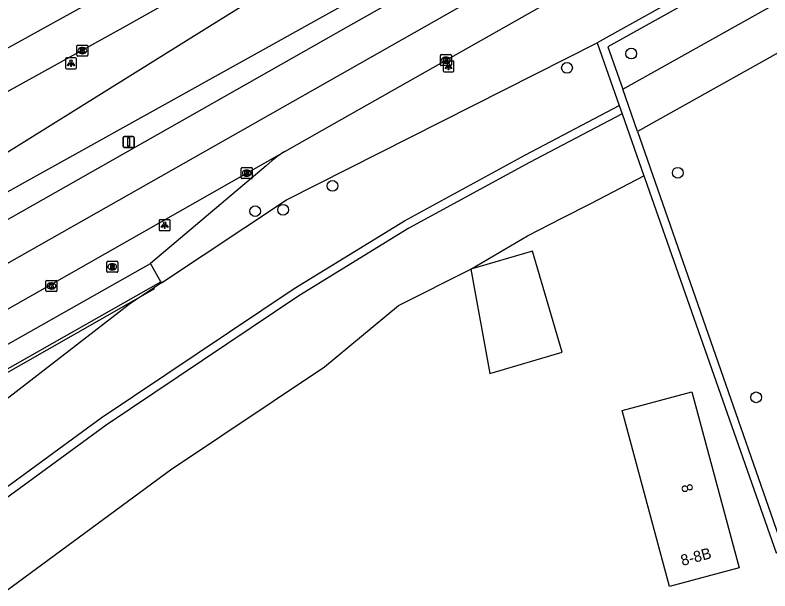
# Model space of a CAD drawing. Extents: x 162880 to 165536, y 384011 to 385179.
# Drawn here: x 163777.7 to 163846.4, y 384698.6 to 384751 of the extents above; entities that cross this region are included whole.
import ezdxf

# ---------------------------------------------------------------- set-up
doc = ezdxf.new("R2010")
doc.units = 0
for name, color, linetype in [('IMGEO_Berm_groen', 7, 'Continuous'), ('IMGEO_Boom', 7, 'Continuous'), ('IMGEO_Gemengd_bos', 7, 'Continuous'), ('IMGEO_Groenvoorziening', 7, 'Continuous'), ('IMGEO_Kolk', 7, 'Continuous'), ('IMGEO_Lichtpunt', 7, 'Continuous'), ('IMGEO_Lijnafwatering', 7, 'Continuous'), ('IMGEO_Loofbos', 7, 'Continuous'), ('IMGEO_Muur', 7, 'Continuous'), ('IMGEO_OVBaan_gesloten', 7, 'Continuous'), ('IMGEO_Pand', 7, 'Continuous'), ('IMGEO_Pand_nummerreeks', 7, 'Continuous'), ('IMGEO_Rijbaan_regionaal_gesloten', 7, 'Continuous'), ('IMGEO_Rioolput', 7, 'Continuous'), ('IMGEO_Verkeersbordpaal', 7, 'Continuous'), ('IMGEO_Voetpad_open', 7, 'Continuous')]:
    doc.layers.add(name, color=color, linetype=linetype)

msp = doc.modelspace()

# ---------------------------------------------------------------- linework, layer by layer
at = {"layer": 'IMGEO_Berm_groen'}
for points in [[(163756.981, 384726.11), (163795.353, 384750), (163807.432, 384757.521), (163823.359, 384769.464), (163825.98, 384771.103), (163849.059, 384785.532), (163897.729, 384811.186), (163900.261, 384806.348), (163829.142, 384766.627), (163814.856, 384755.99), (163757.654, 384724.212)], [(163790.986, 384726.641), (163802.36, 384734.21), (163830.64, 384748.494)], [(163790.92, 384726.745), (163790.986, 384726.641)]]:
    msp.add_lwpolyline(points, dxfattribs=at)
at = {"layer": 'IMGEO_Boom'}
for centre in [(163833.737, 384747.5), (163827.889, 384746.203), (163837.968, 384736.662), (163806.55, 384735.471), (163799.507, 384733.168), (163802.048, 384733.296), (163845.105, 384716.238)]:
    msp.add_circle(centre, 0.489, dxfattribs=at)
at = {"layer": 'IMGEO_Gemengd_bos'}
msp.add_lwpolyline([(163851.439, 384750), (163834.303, 384740.418)], dxfattribs=at)
at = {"layer": 'IMGEO_Groenvoorziening'}
for points in [[(163766.13, 384699.841), (163772.533, 384704.911), (163785.494, 384714.369), (163803.05, 384726.15), (163813.106, 384732.304), (163824.111, 384738.309), (163832.639, 384742.79)], [(163832.907, 384742.027), (163824.488, 384737.604), (163813.506, 384731.611), (163803.484, 384725.477), (163785.952, 384713.713), (163773.017, 384704.274), (163766.627, 384699.214)], [(163819.131, 384727.898), (163824.284, 384730.937), (163827.484, 384732.555), (163830.048, 384733.882), (163834.89, 384736.375)], [(163776.848, 384698.637), (163791.792, 384709.653), (163805.805, 384718.999), (163812.547, 384724.596), (163819.131, 384727.898)], [(163790.986, 384726.641), (163788.066, 384724.698), (163777.081, 384716.217), (163771.572, 384712.165), (163762.832, 384705.444), (163758.943, 384701.241)]]:
    msp.add_lwpolyline(points, dxfattribs=at)
at = {"layer": 'IMGEO_Kolk'}
for p, q in [((163783.286, 384747.344), (163783.286, 384748.196)), ((163783.361, 384748.27), (163784.213, 384748.27)), ((163783.774, 384748.05), (163783.799, 384748.05)), ((163784.287, 384748.196), (163784.287, 384747.344)), ((163784.213, 384747.27), (163783.361, 384747.27)), ((163783.797, 384747.49), (163783.772, 384747.49)), ((163816.365, 384746.479), (163816.365, 384747.331)), ((163816.44, 384747.405), (163817.292, 384747.405)), ((163817.366, 384747.331), (163817.366, 384746.479)), ((163816.876, 384746.625), (163816.851, 384746.625)), ((163816.853, 384747.185), (163816.878, 384747.185)), ((163817.292, 384746.405), (163816.44, 384746.405)), ((163798.244, 384736.204), (163798.244, 384737.056)), ((163798.319, 384737.13), (163799.171, 384737.13)), ((163799.245, 384737.056), (163799.245, 384736.204)), ((163798.755, 384736.35), (163798.73, 384736.35)), ((163798.732, 384736.91), (163798.757, 384736.91)), ((163799.171, 384736.13), (163798.319, 384736.13)), ((163780.47, 384725.939), (163780.47, 384726.791)), ((163780.545, 384726.865), (163781.397, 384726.865)), ((163780.958, 384726.645), (163780.983, 384726.645)), ((163781.471, 384726.791), (163781.471, 384725.939)), ((163780.981, 384726.085), (163780.956, 384726.085)), ((163781.397, 384725.865), (163780.545, 384725.865))]:
    msp.add_line(p, q, dxfattribs=at)
for points in [[(163783.286, 384747.344), (163783.286, 384748.196)], [(163783.361, 384748.27), (163784.213, 384748.27)], [(163783.607, 384747.97), (163783.73, 384747.97), (163783.73, 384747.819), (163783.86, 384747.97), (163784.024, 384747.97), (163783.878, 384747.819), (163784.031, 384747.57), (163783.879, 384747.57), (163783.794, 384747.734), (163783.73, 384747.667), (163783.73, 384747.57), (163783.607, 384747.57), (163783.607, 384747.97)], [(163784.287, 384748.196), (163784.287, 384747.344)], [(163784.213, 384747.27), (163783.361, 384747.27)], [(163816.365, 384746.479), (163816.365, 384747.331)], [(163816.44, 384747.405), (163817.292, 384747.405)], [(163817.366, 384747.331), (163817.366, 384746.479)], [(163816.686, 384747.105), (163816.809, 384747.105), (163816.809, 384746.954), (163816.939, 384747.105), (163817.103, 384747.105), (163816.957, 384746.954), (163817.11, 384746.705), (163816.958, 384746.705), (163816.873, 384746.869), (163816.809, 384746.802), (163816.809, 384746.705), (163816.686, 384746.705), (163816.686, 384747.105)], [(163817.292, 384746.405), (163816.44, 384746.405)], [(163798.244, 384736.204), (163798.244, 384737.056)], [(163798.319, 384737.13), (163799.171, 384737.13)], [(163799.245, 384737.056), (163799.245, 384736.204)], [(163798.565, 384736.83), (163798.688, 384736.83), (163798.688, 384736.679), (163798.818, 384736.83), (163798.982, 384736.83), (163798.836, 384736.679), (163798.989, 384736.43), (163798.837, 384736.43), (163798.752, 384736.594), (163798.688, 384736.527), (163798.688, 384736.43), (163798.565, 384736.43), (163798.565, 384736.83)], [(163799.171, 384736.13), (163798.319, 384736.13)], [(163780.47, 384725.939), (163780.47, 384726.791)], [(163780.545, 384726.865), (163781.397, 384726.865)], [(163781.471, 384726.791), (163781.471, 384725.939)], [(163780.791, 384726.565), (163780.914, 384726.565), (163780.914, 384726.414), (163781.044, 384726.565), (163781.208, 384726.565), (163781.062, 384726.414), (163781.215, 384726.165), (163781.063, 384726.165), (163780.978, 384726.329), (163780.914, 384726.262), (163780.914, 384726.165), (163780.791, 384726.165), (163780.791, 384726.565)], [(163781.397, 384725.865), (163780.545, 384725.865)]]:
    msp.add_lwpolyline(points, dxfattribs=at)
for centre, start, end in [((163783.363, 384748.194), 91.55205, 178.44795), ((163783.363, 384748.194), 91.55205, 178.44795), ((163784.211, 384748.194), 1.55205, 88.44795), ((163784.211, 384748.194), 1.55205, 88.44795), ((163783.363, 384747.346), 181.55205, 268.44795), ((163783.363, 384747.346), 181.55205, 268.44795), ((163784.211, 384747.346), 271.55205, 358.44795), ((163784.211, 384747.346), 271.55205, 358.44795), ((163816.442, 384747.329), 91.55205, 178.44795), ((163816.442, 384747.329), 91.55205, 178.44795), ((163817.29, 384747.329), 1.55205, 88.44795), ((163817.29, 384747.329), 1.55205, 88.44795), ((163816.442, 384746.481), 181.55205, 268.44795), ((163816.442, 384746.481), 181.55205, 268.44795), ((163817.29, 384746.481), 271.55205, 358.44795), ((163817.29, 384746.481), 271.55205, 358.44795), ((163798.321, 384737.054), 91.55205, 178.44795), ((163798.321, 384737.054), 91.55205, 178.44795), ((163799.169, 384737.054), 1.55205, 88.44795), ((163799.169, 384737.054), 1.55205, 88.44795), ((163798.321, 384736.206), 181.55205, 268.44795), ((163798.321, 384736.206), 181.55205, 268.44795), ((163799.169, 384736.206), 271.55205, 358.44795), ((163799.169, 384736.206), 271.55205, 358.44795), ((163780.547, 384726.789), 91.55205, 178.44795), ((163780.547, 384726.789), 91.55205, 178.44795), ((163781.395, 384726.789), 1.55205, 88.44795), ((163781.395, 384726.789), 1.55205, 88.44795), ((163780.547, 384725.941), 181.55205, 268.44795), ((163780.547, 384725.941), 181.55205, 268.44795), ((163781.395, 384725.941), 271.55205, 358.44795), ((163781.395, 384725.941), 271.55205, 358.44795)]:
    msp.add_arc(centre, 0.0765, start, end, dxfattribs=at)
for centre, major_axis, ratio, start_param, end_param in [((163783.773, 384747.77), (-0.387, 0.002), 0.722429, 4.712389, 7.853982), ((163783.798, 384747.77), (-0.39, 0.002), 0.717154, 1.570796, 4.712389), ((163816.852, 384746.905), (-0.387, 0.002), 0.722429, 4.712389, 7.853982), ((163816.877, 384746.905), (-0.39, 0.002), 0.717154, 1.570796, 4.712389), ((163798.731, 384736.63), (-0.387, 0.002), 0.722429, 4.712389, 7.853982), ((163798.756, 384736.63), (-0.39, 0.002), 0.717154, 1.570796, 4.712389), ((163780.957, 384726.365), (-0.387, 0.002), 0.722429, 4.712389, 7.853982), ((163780.982, 384726.365), (-0.39, 0.002), 0.717154, 1.570796, 4.712389)]:
    msp.add_ellipse(centre, major_axis=major_axis, ratio=ratio, start_param=start_param, end_param=end_param, dxfattribs=at)
at = {"layer": 'IMGEO_Lichtpunt'}
for p, q in [((163782.248, 384747.024), (163782.248, 384746.217)), ((163782.248, 384747.024), (163782.248, 384746.217)), ((163783.15, 384747.119), (163782.342, 384747.119)), ((163783.15, 384747.119), (163782.342, 384747.119)), ((163783.244, 384746.217), (163783.244, 384747.024)), ((163783.244, 384746.217), (163783.244, 384747.024)), ((163816.607, 384746.732), (163816.607, 384745.925)), ((163816.607, 384746.732), (163816.607, 384745.925)), ((163817.509, 384746.827), (163816.701, 384746.827)), ((163817.509, 384746.827), (163816.701, 384746.827)), ((163817.603, 384745.925), (163817.603, 384746.732)), ((163817.603, 384745.925), (163817.603, 384746.732)), ((163782.342, 384746.123), (163783.15, 384746.123)), ((163782.342, 384746.123), (163783.15, 384746.123)), ((163816.701, 384745.831), (163817.509, 384745.831)), ((163816.701, 384745.831), (163817.509, 384745.831)), ((163790.777, 384732.301), (163790.777, 384731.494)), ((163790.777, 384732.301), (163790.777, 384731.494)), ((163791.679, 384732.396), (163790.871, 384732.396)), ((163791.679, 384732.396), (163790.871, 384732.396)), ((163791.773, 384731.494), (163791.773, 384732.301)), ((163791.773, 384731.494), (163791.773, 384732.301)), ((163790.871, 384731.4), (163791.679, 384731.4)), ((163790.871, 384731.4), (163791.679, 384731.4))]:
    msp.add_line(p, q, dxfattribs=at)
for points in [[(163782.622, 384746.688), (163782.661, 384746.66), (163782.473, 384746.398), (163782.435, 384746.425), (163782.622, 384746.688)], [(163782.724, 384746.64), (163782.771, 384746.64), (163782.771, 384746.318), (163782.724, 384746.318), (163782.724, 384746.64)], [(163782.834, 384746.66), (163782.872, 384746.687), (163783.059, 384746.425), (163783.02, 384746.397), (163782.834, 384746.66)], [(163816.981, 384746.396), (163817.02, 384746.368), (163816.832, 384746.106), (163816.794, 384746.133), (163816.981, 384746.396)], [(163817.083, 384746.348), (163817.13, 384746.348), (163817.13, 384746.026), (163817.083, 384746.026), (163817.083, 384746.348)], [(163817.193, 384746.368), (163817.231, 384746.395), (163817.418, 384746.133), (163817.379, 384746.105), (163817.193, 384746.368)], [(163791.151, 384731.965), (163791.19, 384731.937), (163791.002, 384731.675), (163790.964, 384731.702), (163791.151, 384731.965)], [(163791.253, 384731.917), (163791.3, 384731.917), (163791.3, 384731.595), (163791.253, 384731.595), (163791.253, 384731.917)], [(163791.363, 384731.937), (163791.401, 384731.964), (163791.588, 384731.702), (163791.549, 384731.674), (163791.363, 384731.937)]]:
    msp.add_lwpolyline(points, dxfattribs=at)
for centre in [(163782.747, 384746.822), (163817.106, 384746.53), (163791.276, 384732.099)]:
    msp.add_circle(centre, 0.0994, dxfattribs=at)
for centre, start, end in [((163782.342, 384747.024), 90, 180), ((163782.342, 384747.024), 90, 180), ((163783.15, 384747.024), 0, 90), ((163783.15, 384747.024), 0, 90), ((163816.701, 384746.732), 90, 180), ((163816.701, 384746.732), 90, 180), ((163817.509, 384746.732), 0, 90), ((163817.509, 384746.732), 0, 90), ((163782.342, 384746.217), 180, 270), ((163782.342, 384746.217), 180, 270), ((163783.15, 384746.217), 270, 0), ((163783.15, 384746.217), 270, 360), ((163816.701, 384745.925), 180, 270), ((163816.701, 384745.925), 180, 270), ((163817.509, 384745.925), 270, 0), ((163817.509, 384745.925), 270, 360), ((163790.871, 384732.301), 90, 180), ((163790.871, 384732.301), 90, 180), ((163791.679, 384732.301), 0, 90), ((163791.679, 384732.301), 0, 90), ((163790.871, 384731.494), 180, 270), ((163790.871, 384731.494), 180, 270), ((163791.679, 384731.494), 270, 0), ((163791.679, 384731.494), 270, 360)]:
    msp.add_arc(centre, 0.0946, start, end, dxfattribs=at)
at = {"layer": 'IMGEO_Lijnafwatering'}
msp.add_lwpolyline([(163775.538, 384717.712), (163790.383, 384726.13)], dxfattribs=at)
at = {"layer": 'IMGEO_Loofbos'}
msp.add_lwpolyline([(163832.961, 384744.266), (163843.216, 384750), (163926.594, 384796.628)], dxfattribs=at)
at = {"layer": 'IMGEO_Muur'}
for points in [[(164200.612, 384942.085), (164200.456, 384942.424), (164096.894, 384894.556), (164097.59, 384893.077), (164094.686, 384891.713), (164094.002, 384893.195), (164090.38, 384891.428), (164028.566, 384858.623), (164029.317, 384857.211), (164003.031, 384843.382), (164002.673, 384844.106), (163992.862, 384838.663), (163904.353, 384789.557), (163905.165, 384788.158), (163898.84, 384784.624), (163898.055, 384786.032), (163851.73, 384760.24), (163852.526, 384758.821), (163848.3, 384756.508), (163847.517, 384757.905), (163830.64, 384748.494)], [(163993.285, 384837.971), (163905.468, 384789.249), (163906.278, 384787.853), (163898.528, 384783.521), (163897.742, 384784.931), (163852.834, 384759.928), (163853.633, 384758.504), (163847.985, 384755.413), (163847.206, 384756.804), (163831.618, 384748.116), (163832.961, 384744.266)], [(163830.64, 384748.494), (163832.639, 384742.79)], [(163834.303, 384740.418), (163832.961, 384744.266)], [(163832.639, 384742.79), (163832.907, 384742.027)], [(163832.907, 384742.027), (163834.89, 384736.375)], [(163834.303, 384740.418), (163847.589, 384702.334)], [(163834.89, 384736.375), (163834.973, 384736.139), (163846.917, 384702.1), (163847.412, 384702.273)]]:
    msp.add_lwpolyline(points, dxfattribs=at)
at = {"layer": 'IMGEO_OVBaan_gesloten'}
for points in [[(163748.355, 384708.001), (163802.215, 384738.589)], [(163801.034, 384737.739), (163800.512, 384737.299), (163789.972, 384728.4)], [(163789.972, 384728.4), (163789.95, 384728.381), (163769.11, 384716.605), (163757.783, 384711.937)]]:
    msp.add_lwpolyline(points, dxfattribs=at)
msp.add_arc((163805.663, 384732.553), 6.952, 119.73624, 131.75109, dxfattribs=at)
at = {"layer": 'IMGEO_Pand'}
for points in [[(163819.131, 384727.898), (163820.856, 384718.393), (163827.45, 384720.334), (163824.737, 384729.548), (163819.131, 384727.898)], [(163832.895, 384715.041), (163839.259, 384716.739), (163843.566, 384700.738), (163837.212, 384699.028), (163832.895, 384715.041)]]:
    msp.add_lwpolyline(points, dxfattribs=at)
at = {"layer": 'IMGEO_Rijbaan_regionaal_gesloten'}
for points in [[(163758.776, 384722.121), (163808.011, 384750), (163831.501, 384763.288), (163866.498, 384783.086), (163871.528, 384785.88), (163986.202, 384849.544), (164000, 384857.205), (164034.372, 384875.786), (164036.883, 384877.143), (164052.195, 384885.028), (164067.558, 384892.574), (164106.58, 384912.17), (164139.838, 384928.005), (164149.304, 384932.387), (164167.623, 384940.868), (164194.28, 384952.4), (164204.946, 384957.301), (164210.03, 384959.452)], [(163746.451, 384711.077), (163775.991, 384727.906), (163831.875, 384759.566), (163922.856, 384810.618), (163989.543, 384847.584), (164018.488, 384863.379), (164049.693, 384879.822), (164089.819, 384900.11), (164135.969, 384922.347), (164180.496, 384942.699), (164211.617, 384956.322)], [(163802.215, 384738.589), (163806.699, 384741.137), (163829.125, 384753.852), (163852.299, 384766.881), (163989.862, 384843.563), (164000, 384849.214), (164050.321, 384876.053), (164099.056, 384900.61), (164120.666, 384911.245), (164144.651, 384922.332), (164153.885, 384926.74), (164175.004, 384936.259), (164201.359, 384947.888), (164213.333, 384952.939)], [(163737.893, 384726.432), (163738.405, 384726.723), (163746.883, 384731.406), (163830.915, 384777.779), (163835.792, 384780.313)], [(163835.792, 384780.313), (163827.043, 384774.951), (163824.493, 384773.208), (163808.685, 384762.404), (163801.612, 384757.83), (163787.737, 384750), (163761.018, 384735.233)]]:
    msp.add_lwpolyline(points, dxfattribs=at)
at = {"layer": 'IMGEO_Rioolput'}
for p, q in [((163786.004, 384727.689), (163786.004, 384728.541)), ((163786.079, 384728.615), (163786.931, 384728.615)), ((163786.492, 384728.395), (163786.517, 384728.395)), ((163787.005, 384728.541), (163787.005, 384727.689)), ((163786.931, 384727.615), (163786.079, 384727.615)), ((163786.515, 384727.835), (163786.49, 384727.835))]:
    msp.add_line(p, q, dxfattribs=at)
for points in [[(163786.004, 384727.689), (163786.004, 384728.541)], [(163786.079, 384728.615), (163786.931, 384728.615)], [(163786.593, 384728.313), (163786.341, 384728.315), (163786.341, 384727.915)], [(163786.341, 384727.915), (163786.465, 384727.915), (163786.465, 384728.077), (163786.476, 384728.077)], [(163786.519, 384728.234), (163786.465, 384728.234), (163786.465, 384728.153)], [(163786.465, 384728.153), (163786.517, 384728.153)], [(163786.523, 384728.048), (163786.594, 384727.915), (163786.734, 384727.915), (163786.669, 384728.041)], [(163787.005, 384728.541), (163787.005, 384727.689)], [(163786.931, 384727.615), (163786.079, 384727.615)]]:
    msp.add_lwpolyline(points, dxfattribs=at)
for centre, radius, start, end in [((163786.081, 384728.539), 0.0765, 91.55205, 178.44795), ((163786.081, 384728.539), 0.0765, 91.55205, 178.44795), ((163786.475, 384728.024), 0.0533, 26.02933, 88.69889), ((163786.501, 384728.342), 0.19, 274.7715, 282.96867), ((163786.525, 384728.138), 0.0964, 77.00612, 93.18647), ((163786.539, 384728.195), 0.0378, 276.66336, 79.67722), ((163786.592, 384728.203), 0.109, 350.36119, 89.41601), ((163786.59, 384728.203), 0.112, 277.58423, 350.98172), ((163786.574, 384727.988), 0.108, 29.51342, 73.79051), ((163786.929, 384728.539), 0.0765, 1.55205, 88.44795), ((163786.929, 384728.539), 0.0765, 1.55205, 88.44795), ((163786.081, 384727.691), 0.0765, 181.55205, 268.44795), ((163786.081, 384727.691), 0.0765, 181.55205, 268.44795), ((163786.929, 384727.691), 0.0765, 271.55205, 358.44795), ((163786.929, 384727.691), 0.0765, 271.55205, 358.44795)]:
    msp.add_arc(centre, radius, start, end, dxfattribs=at)
for centre, major_axis, ratio, start_param, end_param in [((163786.491, 384728.115), (-0.387, 0.002), 0.722429, 4.712389, 7.853982), ((163786.516, 384728.115), (-0.39, 0.002), 0.717154, 1.570796, 4.712389)]:
    msp.add_ellipse(centre, major_axis=major_axis, ratio=ratio, start_param=start_param, end_param=end_param, dxfattribs=at)
at = {"layer": 'IMGEO_Verkeersbordpaal'}
for p, q in [((163787.501, 384739.059), (163787.501, 384739.859)), ((163787.501, 384739.859), (163787.501, 384739.059)), ((163787.601, 384739.959), (163788.391, 384739.959)), ((163788.391, 384739.959), (163787.601, 384739.959)), ((163788.491, 384739.859), (163788.491, 384739.059)), ((163788.491, 384739.059), (163788.491, 384739.859)), ((163788.391, 384738.959), (163787.601, 384738.959)), ((163787.601, 384738.959), (163788.391, 384738.959))]:
    msp.add_line(p, q, dxfattribs=at)
msp.add_lwpolyline([(163787.921, 384739.834), (163788.071, 384739.834), (163788.071, 384739.084), (163787.921, 384739.084), (163787.921, 384739.834)], dxfattribs=at)
for centre, start, end in [((163787.601, 384739.859), 90, 180), ((163787.601, 384739.859), 90, 180), ((163788.391, 384739.859), 0, 90), ((163788.391, 384739.859), 360, 90), ((163787.601, 384739.059), 180, 270), ((163787.601, 384739.059), 180, 270), ((163788.391, 384739.059), 270, 0), ((163788.391, 384739.059), 270, 0)]:
    msp.add_arc(centre, 0.1, start, end, dxfattribs=at)
at = {"layer": 'IMGEO_Voetpad_open'}
for points in [[(163790.92, 384726.745), (163789.972, 384728.4)], [(163775.652, 384717.532), (163775.538, 384717.712), (163775.395, 384717.94), (163790.92, 384726.745)]]:
    msp.add_lwpolyline(points, dxfattribs=at)

# ---------------------------------------------------------------- texts
at = {"layer": 'IMGEO_Pand_nummerreeks'}
for s, rotation, p in [('8', 285.22328, (163838.249, 384708.216)), ('8-8B', 15.06306, (163838.388, 384700.898))]:
    msp.add_text(s, height=1, rotation=rotation, dxfattribs=at).set_placement(p)

doc.saveas('drawing.dxf')
